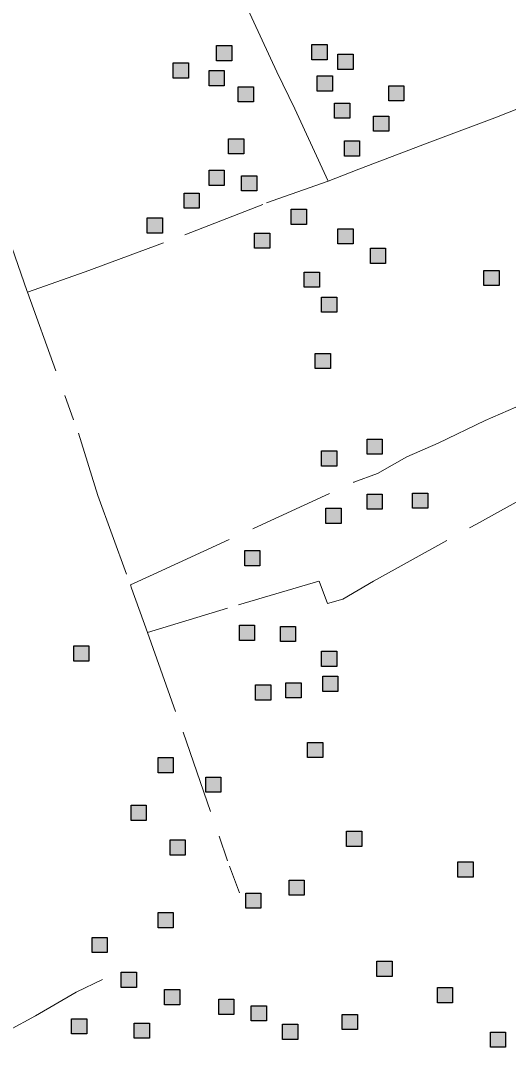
# Model space of a CAD drawing. Extents: x 445.4 to 500, y 8728.7 to 8784.
# Drawn here: x 447.567 to 449.432, y 8728.676 to 8732.627 of the extents above; entities that cross this region are included whole.
import ezdxf

# ---------------------------------------------------------------- set-up
doc = ezdxf.new("R2010")
doc.units = 0
doc.header["$LTSCALE"] = 0.064
doc.linetypes.add('DOT_DASHED', pattern=[7.7, 5, -1.2, 0.3, -1.2])
doc.layers.add('2', color=7, linetype='Continuous', lineweight=25)
doc.layers.add('22', color=7, linetype='DOT_DASHED', lineweight=13)

msp = doc.modelspace()

# ---------------------------------------------------------------- hatches: boundary and pattern name
at = {"layer": '2'}
for points in [[(448.3164, 8732.5319), (448.3744, 8732.5319), (448.3744, 8732.4739), (448.3164, 8732.4739)], [(448.6809, 8732.536), (448.7389, 8732.536), (448.7389, 8732.478), (448.6809, 8732.478)], [(448.7802, 8732.4987), (448.8382, 8732.4987), (448.8382, 8732.4407), (448.7802, 8732.4407)], [(448.1508, 8732.4656), (448.2088, 8732.4656), (448.2088, 8732.4076), (448.1508, 8732.4076)], [(448.2874, 8732.4366), (448.3454, 8732.4366), (448.3454, 8732.3786), (448.2874, 8732.3786)], [(448.7016, 8732.4158), (448.7596, 8732.4158), (448.7596, 8732.3578), (448.7016, 8732.3578)], [(448.3992, 8732.3744), (448.4572, 8732.3744), (448.4572, 8732.3164), (448.3992, 8732.3164)], [(448.9749, 8732.3785), (449.0329, 8732.3785), (449.0329, 8732.3205), (448.9749, 8732.3205)], [(448.7678, 8732.3122), (448.8258, 8732.3122), (448.8258, 8732.2542), (448.7678, 8732.2542)], [(448.9169, 8732.2625), (448.9749, 8732.2625), (448.9749, 8732.2045), (448.9169, 8732.2045)], [(448.362, 8732.1755), (448.42, 8732.1755), (448.42, 8732.1175), (448.362, 8732.1175)], [(448.8051, 8732.1672), (448.8631, 8732.1672), (448.8631, 8732.1092), (448.8051, 8732.1092)], [(448.2874, 8732.0553), (448.3454, 8732.0553), (448.3454, 8731.9973), (448.2874, 8731.9973)], [(448.4117, 8732.0346), (448.4697, 8732.0346), (448.4697, 8731.9766), (448.4117, 8731.9766)], [(448.1922, 8731.9683), (448.2502, 8731.9683), (448.2502, 8731.9103), (448.1922, 8731.9103)], [(448.6022, 8731.9061), (448.6602, 8731.9061), (448.6602, 8731.8481), (448.6022, 8731.8481)], [(448.0514, 8731.873), (448.1094, 8731.873), (448.1094, 8731.815), (448.0514, 8731.815)], [(448.4614, 8731.815), (448.5194, 8731.815), (448.5194, 8731.757), (448.4614, 8731.757)], [(448.7802, 8731.8316), (448.8382, 8731.8316), (448.8382, 8731.7736), (448.7802, 8731.7736)], [(448.9045, 8731.757), (448.9625, 8731.757), (448.9625, 8731.699), (448.9045, 8731.699)], [(448.6519, 8731.6658), (448.7099, 8731.6658), (448.7099, 8731.6078), (448.6519, 8731.6078)], [(449.3391, 8731.6724), (449.3971, 8731.6724), (449.3971, 8731.6144), (449.3391, 8731.6144)], [(448.7181, 8731.5705), (448.7761, 8731.5705), (448.7761, 8731.5125), (448.7181, 8731.5125)], [(448.6937, 8731.355), (448.7517, 8731.355), (448.7517, 8731.297), (448.6937, 8731.297)], [(448.8921, 8731.0277), (448.9501, 8731.0277), (448.9501, 8730.9697), (448.8921, 8730.9697)], [(448.7181, 8730.9821), (448.7761, 8730.9821), (448.7761, 8730.9241), (448.7181, 8730.9241)], [(448.8921, 8730.8172), (448.9501, 8730.8172), (448.9501, 8730.7592), (448.8921, 8730.7592)], [(449.066, 8730.8213), (449.124, 8730.8213), (449.124, 8730.7633), (449.066, 8730.7633)], [(448.7347, 8730.7633), (448.7927, 8730.7633), (448.7927, 8730.7053), (448.7347, 8730.7053)], [(448.4241, 8730.6017), (448.4821, 8730.6017), (448.4821, 8730.5437), (448.4241, 8730.5437)], [(448.4034, 8730.3158), (448.4614, 8730.3158), (448.4614, 8730.2578), (448.4034, 8730.2578)], [(448.5608, 8730.3116), (448.6188, 8730.3116), (448.6188, 8730.2536), (448.5608, 8730.2536)], [(447.7698, 8730.237), (447.8278, 8730.237), (447.8278, 8730.179), (447.7698, 8730.179)], [(448.7181, 8730.2163), (448.7761, 8730.2163), (448.7761, 8730.1583), (448.7181, 8730.1583)], [(448.7223, 8730.121), (448.7803, 8730.121), (448.7803, 8730.063), (448.7223, 8730.063)], [(448.4655, 8730.0878), (448.5235, 8730.0878), (448.5235, 8730.0298), (448.4655, 8730.0298)], [(448.5815, 8730.0961), (448.6395, 8730.0961), (448.6395, 8730.0381), (448.5815, 8730.0381)], [(448.6643, 8729.8682), (448.7223, 8729.8682), (448.7223, 8729.8102), (448.6643, 8729.8102)], [(448.0928, 8729.8102), (448.1508, 8729.8102), (448.1508, 8729.7522), (448.0928, 8729.7522)], [(448.275, 8729.7356), (448.333, 8729.7356), (448.333, 8729.6776), (448.275, 8729.6776)], [(447.9893, 8729.6279), (448.0473, 8729.6279), (448.0473, 8729.5699), (447.9893, 8729.5699)], [(448.8134, 8729.5284), (448.8714, 8729.5284), (448.8714, 8729.4704), (448.8134, 8729.4704)], [(448.1383, 8729.4953), (448.1963, 8729.4953), (448.1963, 8729.4373), (448.1383, 8729.4373)], [(449.2397, 8729.4115), (449.2977, 8729.4115), (449.2977, 8729.3535), (449.2397, 8729.3535)], [(448.5939, 8729.342), (448.6519, 8729.342), (448.6519, 8729.284), (448.5939, 8729.284)], [(448.4282, 8729.2922), (448.4862, 8729.2922), (448.4862, 8729.2342), (448.4282, 8729.2342)], [(448.0928, 8729.2176), (448.1508, 8729.2176), (448.1508, 8729.1596), (448.0928, 8729.1596)], [(447.8402, 8729.1223), (447.8982, 8729.1223), (447.8982, 8729.0643), (447.8402, 8729.0643)], [(448.9293, 8729.0312), (448.9873, 8729.0312), (448.9873, 8728.9732), (448.9293, 8728.9732)], [(447.952, 8728.9897), (448.01, 8728.9897), (448.01, 8728.9317), (447.952, 8728.9317)], [(449.161, 8728.9308), (449.219, 8728.9308), (449.219, 8728.8728), (449.161, 8728.8728)], [(448.1176, 8728.9234), (448.1756, 8728.9234), (448.1756, 8728.8654), (448.1176, 8728.8654)], [(448.3247, 8728.8861), (448.3827, 8728.8861), (448.3827, 8728.8281), (448.3247, 8728.8281)], [(448.4489, 8728.8613), (448.5069, 8728.8613), (448.5069, 8728.8033), (448.4489, 8728.8033)], [(447.7615, 8728.8115), (447.8195, 8728.8115), (447.8195, 8728.7535), (447.7615, 8728.7535)], [(448.7968, 8728.8281), (448.8548, 8728.8281), (448.8548, 8728.7701), (448.7968, 8728.7701)], [(448.0017, 8728.795), (448.0597, 8728.795), (448.0597, 8728.737), (448.0017, 8728.737)], [(448.569, 8728.7908), (448.627, 8728.7908), (448.627, 8728.7328), (448.569, 8728.7328)], [(449.3639, 8728.7609), (449.4219, 8728.7609), (449.4219, 8728.7029), (449.3639, 8728.7029)]]:
    msp.add_hatch(color=256, dxfattribs=at).paths.add_polyline_path(points)

# ---------------------------------------------------------------- linework, layer by layer
for points in [[(448.3164, 8732.5319), (448.3744, 8732.5319), (448.3744, 8732.4739), (448.3164, 8732.4739)], [(448.6809, 8732.536), (448.7389, 8732.536), (448.7389, 8732.478), (448.6809, 8732.478)], [(448.7802, 8732.4987), (448.8382, 8732.4987), (448.8382, 8732.4407), (448.7802, 8732.4407)], [(448.1508, 8732.4656), (448.2088, 8732.4656), (448.2088, 8732.4076), (448.1508, 8732.4076)], [(448.2874, 8732.4366), (448.3454, 8732.4366), (448.3454, 8732.3786), (448.2874, 8732.3786)], [(448.7016, 8732.4158), (448.7596, 8732.4158), (448.7596, 8732.3578), (448.7016, 8732.3578)], [(448.3992, 8732.3744), (448.4572, 8732.3744), (448.4572, 8732.3164), (448.3992, 8732.3164)], [(448.9749, 8732.3785), (449.0329, 8732.3785), (449.0329, 8732.3205), (448.9749, 8732.3205)], [(448.7678, 8732.3122), (448.8258, 8732.3122), (448.8258, 8732.2542), (448.7678, 8732.2542)], [(448.9169, 8732.2625), (448.9749, 8732.2625), (448.9749, 8732.2045), (448.9169, 8732.2045)], [(448.362, 8732.1755), (448.42, 8732.1755), (448.42, 8732.1175), (448.362, 8732.1175)], [(448.8051, 8732.1672), (448.8631, 8732.1672), (448.8631, 8732.1092), (448.8051, 8732.1092)], [(448.2874, 8732.0553), (448.3454, 8732.0553), (448.3454, 8731.9973), (448.2874, 8731.9973)], [(448.4117, 8732.0346), (448.4697, 8732.0346), (448.4697, 8731.9766), (448.4117, 8731.9766)], [(448.1922, 8731.9683), (448.2502, 8731.9683), (448.2502, 8731.9103), (448.1922, 8731.9103)], [(448.6022, 8731.9061), (448.6602, 8731.9061), (448.6602, 8731.8481), (448.6022, 8731.8481)], [(448.0514, 8731.873), (448.1094, 8731.873), (448.1094, 8731.815), (448.0514, 8731.815)], [(448.4614, 8731.815), (448.5194, 8731.815), (448.5194, 8731.757), (448.4614, 8731.757)], [(448.7802, 8731.8316), (448.8382, 8731.8316), (448.8382, 8731.7736), (448.7802, 8731.7736)], [(448.9045, 8731.757), (448.9625, 8731.757), (448.9625, 8731.699), (448.9045, 8731.699)], [(448.6519, 8731.6658), (448.7099, 8731.6658), (448.7099, 8731.6078), (448.6519, 8731.6078)], [(449.3391, 8731.6724), (449.3971, 8731.6724), (449.3971, 8731.6144), (449.3391, 8731.6144)], [(448.7181, 8731.5705), (448.7761, 8731.5705), (448.7761, 8731.5125), (448.7181, 8731.5125)], [(448.6937, 8731.355), (448.7517, 8731.355), (448.7517, 8731.297), (448.6937, 8731.297)], [(448.8921, 8731.0277), (448.9501, 8731.0277), (448.9501, 8730.9697), (448.8921, 8730.9697)], [(448.7181, 8730.9821), (448.7761, 8730.9821), (448.7761, 8730.9241), (448.7181, 8730.9241)], [(448.8921, 8730.8172), (448.9501, 8730.8172), (448.9501, 8730.7592), (448.8921, 8730.7592)], [(449.066, 8730.8213), (449.124, 8730.8213), (449.124, 8730.7633), (449.066, 8730.7633)], [(448.7347, 8730.7633), (448.7927, 8730.7633), (448.7927, 8730.7053), (448.7347, 8730.7053)], [(448.4241, 8730.6017), (448.4821, 8730.6017), (448.4821, 8730.5437), (448.4241, 8730.5437)], [(448.4034, 8730.3158), (448.4614, 8730.3158), (448.4614, 8730.2578), (448.4034, 8730.2578)], [(448.5608, 8730.3116), (448.6188, 8730.3116), (448.6188, 8730.2536), (448.5608, 8730.2536)], [(447.7698, 8730.237), (447.8278, 8730.237), (447.8278, 8730.179), (447.7698, 8730.179)], [(448.7181, 8730.2163), (448.7761, 8730.2163), (448.7761, 8730.1583), (448.7181, 8730.1583)], [(448.7223, 8730.121), (448.7803, 8730.121), (448.7803, 8730.063), (448.7223, 8730.063)], [(448.4655, 8730.0878), (448.5235, 8730.0878), (448.5235, 8730.0298), (448.4655, 8730.0298)], [(448.5815, 8730.0961), (448.6395, 8730.0961), (448.6395, 8730.0381), (448.5815, 8730.0381)], [(448.6643, 8729.8682), (448.7223, 8729.8682), (448.7223, 8729.8102), (448.6643, 8729.8102)], [(448.0928, 8729.8102), (448.1508, 8729.8102), (448.1508, 8729.7522), (448.0928, 8729.7522)], [(448.275, 8729.7356), (448.333, 8729.7356), (448.333, 8729.6776), (448.275, 8729.6776)], [(447.9893, 8729.6279), (448.0473, 8729.6279), (448.0473, 8729.5699), (447.9893, 8729.5699)], [(448.8134, 8729.5284), (448.8714, 8729.5284), (448.8714, 8729.4704), (448.8134, 8729.4704)], [(448.1383, 8729.4953), (448.1963, 8729.4953), (448.1963, 8729.4373), (448.1383, 8729.4373)], [(449.2397, 8729.4115), (449.2977, 8729.4115), (449.2977, 8729.3535), (449.2397, 8729.3535)], [(448.5939, 8729.342), (448.6519, 8729.342), (448.6519, 8729.284), (448.5939, 8729.284)], [(448.4282, 8729.2922), (448.4862, 8729.2922), (448.4862, 8729.2342), (448.4282, 8729.2342)], [(448.0928, 8729.2176), (448.1508, 8729.2176), (448.1508, 8729.1596), (448.0928, 8729.1596)], [(447.8402, 8729.1223), (447.8982, 8729.1223), (447.8982, 8729.0643), (447.8402, 8729.0643)], [(448.9293, 8729.0312), (448.9873, 8729.0312), (448.9873, 8728.9732), (448.9293, 8728.9732)], [(447.952, 8728.9897), (448.01, 8728.9897), (448.01, 8728.9317), (447.952, 8728.9317)], [(449.161, 8728.9308), (449.219, 8728.9308), (449.219, 8728.8728), (449.161, 8728.8728)], [(448.1176, 8728.9234), (448.1756, 8728.9234), (448.1756, 8728.8654), (448.1176, 8728.8654)], [(448.3247, 8728.8861), (448.3827, 8728.8861), (448.3827, 8728.8281), (448.3247, 8728.8281)], [(448.4489, 8728.8613), (448.5069, 8728.8613), (448.5069, 8728.8033), (448.4489, 8728.8033)], [(447.7615, 8728.8115), (447.8195, 8728.8115), (447.8195, 8728.7535), (447.7615, 8728.7535)], [(448.7968, 8728.8281), (448.8548, 8728.8281), (448.8548, 8728.7701), (448.7968, 8728.7701)], [(448.0017, 8728.795), (448.0597, 8728.795), (448.0597, 8728.737), (448.0017, 8728.737)], [(448.569, 8728.7908), (448.627, 8728.7908), (448.627, 8728.7328), (448.569, 8728.7328)], [(449.3639, 8728.7609), (449.4219, 8728.7609), (449.4219, 8728.7029), (449.3639, 8728.7029)]]:
    msp.add_lwpolyline(points, close=True, dxfattribs=at)
at = {"layer": '22'}
for points in [[(448.2141, 8733.1379), (448.4266, 8732.6901), (448.5471, 8732.4312), (448.6152, 8732.2899), (448.7436, 8732.0134)], [(447.3074, 8732.3896), (447.3243, 8732.3438), (447.4871, 8731.8906), (447.5911, 8731.5952), (447.5931, 8731.5897)], [(448.7436, 8732.0134), (448.861, 8732.0595), (449.1321, 8732.1626), (449.3806, 8732.2561), (449.6452, 8732.3592), (449.684, 8732.3721), (449.7679, 8732.2399), (449.8131, 8732.1336), (449.8744, 8732.0691), (449.8937, 8731.9885), (449.9357, 8731.85), (450.0115, 8731.6066), (450.0792, 8731.4068), (450.0921, 8731.3423)], [(447.5931, 8731.5897), (447.8138, 8731.6664), (448.1947, 8731.8082), (448.5077, 8731.9307), (448.7436, 8732.0134)], [(447.5931, 8731.5897), (447.7879, 8731.0501), (447.8621, 8730.8116), (447.9866, 8730.4705)], [(447.9866, 8730.4705), (448.0735, 8730.5096), (448.4579, 8730.6863), (448.8419, 8730.8626), (448.9322, 8730.8956), (449.044, 8730.9596), (449.164, 8731.0124), (449.344, 8731.0987), (449.5255, 8731.1785), (449.6201, 8731.2242), (449.6883, 8731.2496), (449.8164, 8731.274), (450.0468, 8731.3364), (450.0921, 8731.3423)], [(448.0521, 8730.2876), (448.4, 8730.3942), (448.709, 8730.4847), (448.741, 8730.3996), (448.7996, 8730.4155), (448.9168, 8730.4847), (449.3111, 8730.7029), (449.6094, 8730.8678), (449.7894, 8730.9718), (449.9279, 8731.0431), (450.0202, 8731.0714)], [(447.9866, 8730.4705), (447.9912, 8730.4579), (448.0521, 8730.2876)], [(448.0521, 8730.2876), (448.1881, 8729.9068), (448.3658, 8729.3951), (448.4039, 8729.2931)], [(447.8797, 8728.962), (447.7798, 8728.9132), (447.6237, 8728.823), (447.5201, 8728.7666), (447.4264, 8728.719), (447.3566, 8728.6756)]]:
    msp.add_lwpolyline(points, dxfattribs=at)

doc.saveas('drawing.dxf')
